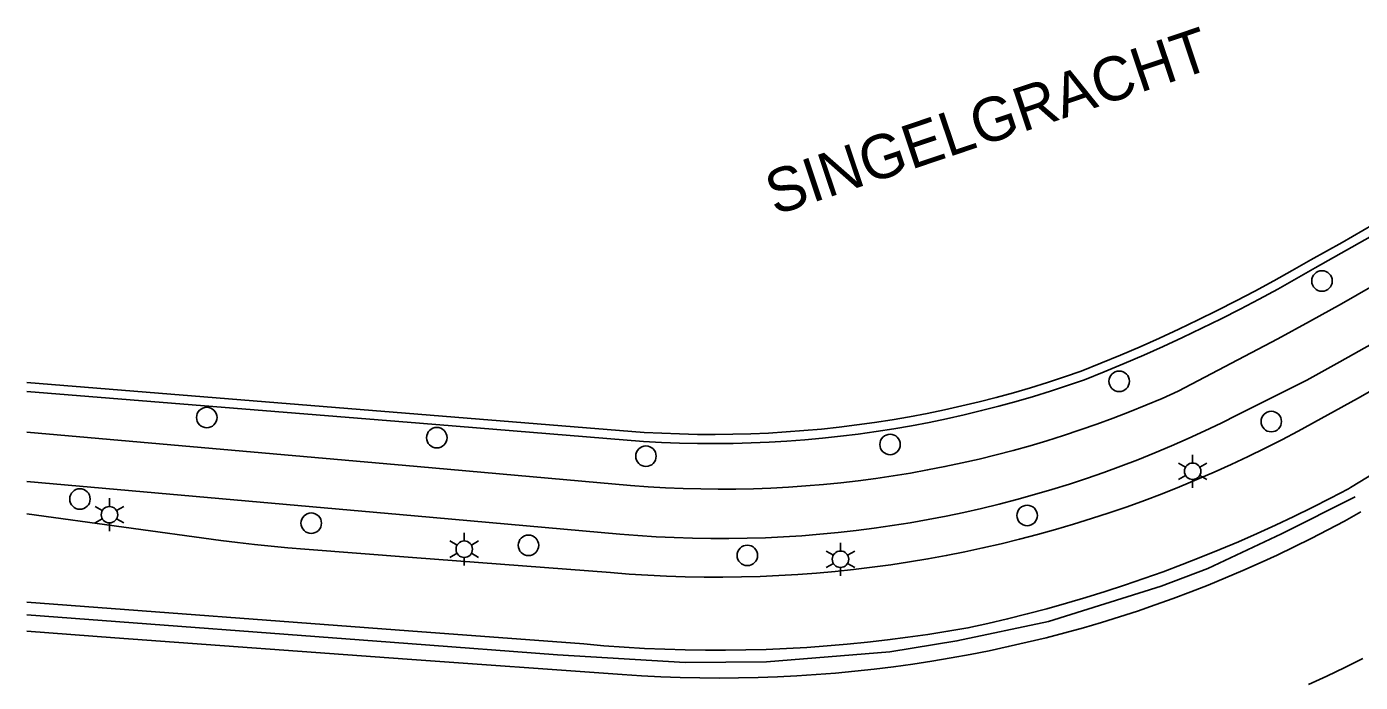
# Model space of a CAD drawing. Extents: x 122462 to 123306, y 485548 to 486417.
# Drawn here: x 122462 to 122534.9, y 485934.3 to 485970.1 of the extents above; entities that cross this region are included whole.
import ezdxf

# ---------------------------------------------------------------- set-up
doc = ezdxf.new("R2010")
doc.units = 0
for name, color, linetype in [('Level 15', 7, 'Continuous'), ('Level 17', 7, 'Continuous'), ('Level 24', 7, 'Continuous'), ('Level 50', 7, 'Continuous'), ('Level 53', 7, 'Continuous'), ('Level 60', 7, 'Continuous')]:
    doc.layers.add(name, color=color, linetype=linetype)

msp = doc.modelspace()

# ---------------------------------------------------------------- linework, layer by layer
at = {"layer": 'Level 15'}
for points in [[(122535.611, 485959.275), (122533.908, 485958.299), (122532.196, 485957.337), (122531.187, 485956.759), (122530.171, 485956.193), (122529.148, 485955.64), (122528.119, 485955.1), (122527.082, 485954.574), (122526.039, 485954.06), (122524.989, 485953.56), (122523.933, 485953.073), (122522.871, 485952.6), (122521.803, 485952.14), (122520.729, 485951.694), (122519.65, 485951.261), (122518.732, 485950.945), (122517.809, 485950.644), (122516.881, 485950.357), (122515.949, 485950.086), (122515.012, 485949.829), (122514.072, 485949.588), (122513.128, 485949.362), (122512.18, 485949.151), (122511.229, 485948.955), (122510.275, 485948.774), (122509.318, 485948.609), (122508.359, 485948.459), (122507.397, 485948.324), (122506.434, 485948.205), (122505.468, 485948.102), (122504.501, 485948.014), (122503.533, 485947.941), (122502.564, 485947.884), (122501.594, 485947.843), (122500.623, 485947.817), (122499.652, 485947.807), (122498.682, 485947.812), (122497.711, 485947.833), (122496.741, 485947.869), (122495.771, 485947.921), (122462.03, 485950.649)], [(122462.03, 485950.148), (122483.493, 485948.413), (122495.742, 485947.422), (122496.72, 485947.37), (122497.699, 485947.333), (122498.678, 485947.312), (122499.658, 485947.307), (122500.638, 485947.317), (122501.617, 485947.343), (122502.596, 485947.385), (122503.573, 485947.443), (122504.55, 485947.516), (122505.526, 485947.605), (122506.5, 485947.71), (122507.472, 485947.83), (122508.442, 485947.966), (122509.41, 485948.117), (122510.375, 485948.284), (122511.338, 485948.467), (122512.297, 485948.665), (122513.253, 485948.878), (122514.206, 485949.106), (122515.155, 485949.35), (122516.099, 485949.609), (122517.04, 485949.883), (122517.976, 485950.173), (122518.907, 485950.477), (122519.833, 485950.796), (122520.917, 485951.231), (122521.996, 485951.679), (122523.069, 485952.141), (122524.136, 485952.616), (122525.197, 485953.106), (122526.252, 485953.608), (122527.3, 485954.124), (122528.342, 485954.653), (122529.377, 485955.195), (122530.405, 485955.75), (122531.426, 485956.319), (122532.439, 485956.9), (122534.154, 485957.864), (122535.862, 485958.842)]]:
    msp.add_lwpolyline(points, dxfattribs=at)
at = {"layer": 'Level 17'}
for points in [[(122462.03, 485947.931), (122483.369, 485946.051), (122495.033, 485945.024), (122495.989, 485944.953), (122496.946, 485944.896), (122497.904, 485944.855), (122498.862, 485944.829), (122499.821, 485944.818), (122500.78, 485944.822), (122501.739, 485944.842), (122502.697, 485944.876), (122503.654, 485944.926), (122504.611, 485944.99), (122505.566, 485945.07), (122506.52, 485945.165), (122507.473, 485945.275), (122508.423, 485945.399), (122509.372, 485945.539), (122510.318, 485945.694), (122511.262, 485945.864), (122512.202, 485946.048), (122513.14, 485946.248), (122514.075, 485946.462), (122515.006, 485946.691), (122515.933, 485946.934), (122516.856, 485947.192), (122517.776, 485947.465), (122518.69, 485947.752), (122519.6, 485948.054), (122520.506, 485948.37), (122521.406, 485948.7), (122522.301, 485949.044), (122523.19, 485949.402), (122524.073, 485949.775), (122524.951, 485950.161), (122530.391, 485953.021), (122532.134, 485953.975), (122533.87, 485954.942), (122535.598, 485955.923)], [(122462.03, 485945.239), (122483.228, 485943.357), (122494.441, 485942.361), (122495.433, 485942.281), (122496.426, 485942.217), (122497.42, 485942.169), (122498.415, 485942.136), (122499.41, 485942.119), (122500.405, 485942.119), (122501.4, 485942.134), (122502.395, 485942.165), (122503.389, 485942.212), (122504.382, 485942.274), (122505.374, 485942.353), (122506.365, 485942.447), (122507.354, 485942.557), (122508.341, 485942.683), (122509.326, 485942.824), (122510.309, 485942.982), (122511.289, 485943.154), (122512.266, 485943.343), (122513.24, 485943.547), (122514.211, 485943.766), (122515.178, 485944.001), (122516.141, 485944.252), (122517.1, 485944.517), (122518.055, 485944.798), (122519.005, 485945.094), (122519.95, 485945.405), (122520.891, 485945.731), (122521.825, 485946.073), (122522.755, 485946.428), (122523.678, 485946.799), (122524.596, 485947.185), (122525.507, 485947.585), (122526.412, 485947.999), (122527.31, 485948.428), (122528.201, 485948.871), (122531.981, 485950.771), (122533.783, 485951.77), (122535.578, 485952.782)], [(122462.03, 485943.472), (122472.646, 485942.021), (122473.559, 485941.902), (122474.472, 485941.794), (122475.388, 485941.696), (122476.304, 485941.61), (122477.221, 485941.534), (122483.109, 485941.085), (122493.931, 485940.261), (122494.952, 485940.181), (122495.974, 485940.116), (122496.997, 485940.067), (122498.02, 485940.033), (122499.044, 485940.015), (122500.068, 485940.013), (122501.092, 485940.026), (122502.115, 485940.055), (122503.138, 485940.099), (122504.16, 485940.159), (122505.182, 485940.234), (122506.202, 485940.325), (122507.22, 485940.431), (122508.237, 485940.553), (122509.251, 485940.69), (122510.264, 485940.842), (122511.274, 485941.01), (122512.282, 485941.193), (122513.286, 485941.392), (122514.287, 485941.606), (122515.286, 485941.835), (122516.28, 485942.079), (122517.271, 485942.338), (122518.257, 485942.612), (122519.239, 485942.901), (122520.217, 485943.206), (122521.19, 485943.524), (122522.158, 485943.858), (122523.121, 485944.206), (122524.079, 485944.569), (122525.031, 485944.947), (122525.977, 485945.338), (122526.917, 485945.745), (122527.85, 485946.165), (122528.778, 485946.6), (122529.698, 485947.048), (122530.612, 485947.511), (122531.518, 485947.987), (122533.137, 485948.873), (122534.749, 485949.771), (122536.354, 485950.683)], [(122542.821, 485950.041), (122534.375, 485944.917), (122534.251, 485944.841), (122533.268, 485944.324), (122532.278, 485943.821), (122531.281, 485943.332), (122530.278, 485942.857), (122529.267, 485942.396), (122528.251, 485941.949)], [(122462.03, 485937.065), (122466.85, 485936.699), (122482.818, 485935.526), (122494.569, 485934.688), (122495.628, 485934.619), (122496.688, 485934.565), (122497.748, 485934.526), (122498.809, 485934.503), (122499.871, 485934.495), (122500.932, 485934.503), (122501.993, 485934.526), (122503.053, 485934.564), (122504.113, 485934.618), (122505.172, 485934.687), (122506.23, 485934.771), (122507.287, 485934.871), (122508.342, 485934.986), (122509.395, 485935.116), (122510.446, 485935.261), (122511.495, 485935.422), (122512.542, 485935.598), (122513.586, 485935.789), (122514.627, 485935.995), (122515.665, 485936.216), (122516.699, 485936.453), (122517.73, 485936.704), (122518.758, 485936.97), (122519.781, 485937.251), (122520.768, 485937.54), (122521.752, 485937.844), (122522.73, 485938.162), (122523.704, 485938.494), (122524.673, 485938.84), (122525.636, 485939.201), (122526.594, 485939.576), (122527.547, 485939.965), (122528.494, 485940.368), (122529.434, 485940.785), (122530.369, 485941.215), (122531.297, 485941.659), (122532.218, 485942.117), (122533.133, 485942.588), (122534.041, 485943.073), (122534.941, 485943.571)], [(122528.251, 485941.949), (122527.228, 485941.517), (122526.199, 485941.099), (122525.164, 485940.696), (122524.124, 485940.307), (122523.079, 485939.934), (122522.028, 485939.574), (122520.972, 485939.23), (122519.912, 485938.901), (122518.847, 485938.586), (122517.777, 485938.287), (122516.704, 485938.003), (122515.627, 485937.734), (122514.545, 485937.48), (122513.461, 485937.241), (122512.368, 485937.053), (122511.272, 485936.881), (122510.174, 485936.724), (122509.074, 485936.583), (122507.972, 485936.457), (122506.869, 485936.348), (122505.764, 485936.254), (122504.657, 485936.176), (122503.55, 485936.114), (122502.442, 485936.067), (122501.333, 485936.036), (122500.224, 485936.022), (122499.115, 485936.023), (122498.006, 485936.04), (122496.897, 485936.072), (122495.789, 485936.121), (122494.682, 485936.185), (122493.576, 485936.265), (122492.471, 485936.361), (122482.899, 485937.079), (122462.03, 485938.644)], [(122532.083, 485934.151), (122533.075, 485934.607), (122534.061, 485935.078), (122535.04, 485935.563)]]:
    msp.add_lwpolyline(points, dxfattribs=at)
at = {"layer": 'Level 24'}
msp.add_lwpolyline([(122462.03, 485937.961), (122482.863, 485936.394), (122491.041, 485935.771), (122498.021, 485935.341), (122502.451, 485935.381), (122509.191, 485935.931), (122512.861, 485936.531), (122517.861, 485937.581), (122524.031, 485939.521), (122526.581, 485940.491), (122530.59, 485942.369), (122534.62, 485944.399)], dxfattribs=at)
at = {"layer": 'Level 50'}
for p, q in [((122525.742, 485946.246), (122525.742, 485946.696)), ((122525.352, 485946.021), (122524.962, 485946.246)), ((122526.521, 485946.246), (122526.131, 485946.021)), ((122525.352, 485945.571), (122524.962, 485945.346)), ((122525.742, 485944.896), (122525.742, 485945.346)), ((122526.521, 485945.346), (122526.131, 485945.571)), ((122466.553, 485943.87), (122466.553, 485944.32)), ((122466.163, 485943.645), (122465.773, 485943.87)), ((122467.332, 485943.87), (122466.942, 485943.645)), ((122466.163, 485943.195), (122465.773, 485942.97)), ((122466.553, 485942.52), (122466.553, 485942.97)), ((122467.332, 485942.97), (122466.942, 485943.195)), ((122485.55, 485941.764), (122485.16, 485941.989)), ((122485.94, 485941.989), (122485.94, 485942.439)), ((122486.719, 485941.989), (122486.329, 485941.764)), ((122485.55, 485941.314), (122485.16, 485941.089)), ((122486.719, 485941.089), (122486.329, 485941.314)), ((122506.11, 485941.214), (122505.72, 485941.439)), ((122506.5, 485941.439), (122506.5, 485941.889)), ((122507.279, 485941.439), (122506.889, 485941.214)), ((122485.94, 485940.639), (122485.94, 485941.089)), ((122506.11, 485940.764), (122505.72, 485940.539)), ((122506.5, 485940.089), (122506.5, 485940.539)), ((122507.279, 485940.539), (122506.889, 485940.764))]:
    msp.add_line(p, q, dxfattribs=at)
for centre in [(122525.742, 485945.796), (122466.553, 485943.42), (122485.94, 485941.539), (122506.5, 485940.989)]:
    msp.add_circle(centre, 0.45, dxfattribs=at)
at = {"layer": 'Level 53'}
for centre in [(122532.81, 485956.189), (122521.73, 485950.709), (122471.87, 485948.729), (122530.04, 485948.509), (122484.44, 485947.629), (122509.21, 485947.259), (122495.87, 485946.619), (122464.94, 485944.279), (122477.58, 485942.959), (122516.7, 485943.379), (122489.45, 485941.749), (122501.41, 485941.199)]:
    msp.add_circle(centre, 0.56, dxfattribs=at)

# ---------------------------------------------------------------- texts
at = {"layer": 'Level 60'}
msp.add_text('SINGELGRACHT', height=2.4, rotation=18.57808, dxfattribs=at).set_placement((122502.914, 485959.76))

doc.saveas('drawing.dxf')
